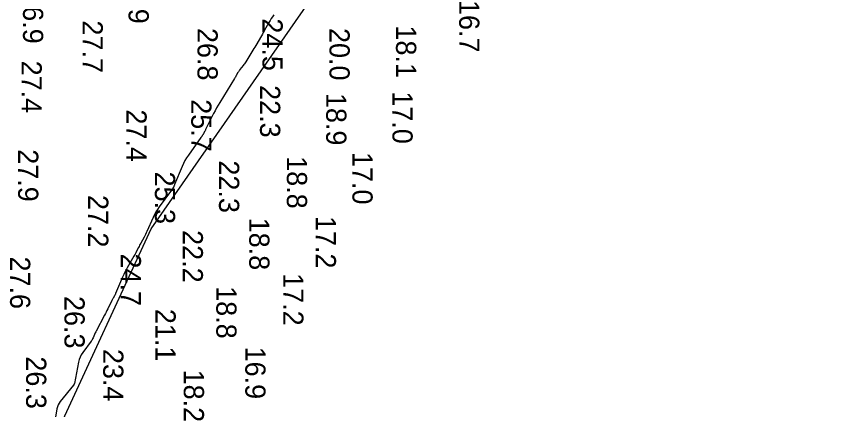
# Model space of a CAD drawing. Extents: x 1178573 to 1187098, y 693282 to 751751.
# Drawn here: x 1179535 to 1180036, y 719442 to 719686 of the extents above; entities that cross this region are included whole.
import ezdxf

# ---------------------------------------------------------------- set-up
doc = ezdxf.new("R2010")
doc.units = 0
for name, color, linetype in [('G-ANNO-PATT', 7, 'Continuous'), ('V-HYDS-MAJR', 7, 'Continuous'), ('V-HYDS-SOUN', 7, 'Continuous')]:
    doc.layers.add(name, color=color, linetype=linetype)

msp = doc.modelspace()

# ---------------------------------------------------------------- linework, layer by layer
at = {"layer": 'G-ANNO-PATT'}
msp.add_line((1179309.47, 718886.09), (1179618.07, 719554.17), dxfattribs=at)
for points in [[(1179618.07, 719554.17), (1179993.05, 720093.17), (1180976.01, 720859.17)], [(1179694.02, 719686.71), (1179693.23, 719685.58), (1179692.47, 719684.43), (1179691.74, 719683.26), (1179691.04, 719682.06), (1179688.1, 719676.84), (1179687.53, 719675.84), (1179686.96, 719674.84), (1179686.39, 719673.84), (1179685.82, 719672.84), (1179683.53, 719668.84), (1179682.95, 719667.85), (1179682.37, 719666.86), (1179681.77, 719665.88), (1179681.16, 719664.9), (1179676.64, 719657.71), (1179676.25, 719657.11), (1179675.85, 719656.52), (1179675.44, 719655.94), (1179675.01, 719655.37), (1179673.05, 719652.84), (1179672.73, 719652.41), (1179672.43, 719651.97), (1179672.14, 719651.52), (1179671.87, 719651.06), (1179670.81, 719649.2), (1179670.55, 719648.74), (1179670.27, 719648.27), (1179670, 719647.82), (1179669.72, 719647.36), (1179660.61, 719632.55), (1179659.6, 719630.86), (1179658.62, 719629.15), (1179657.68, 719627.41), (1179656.79, 719625.66), (1179651.83, 719615.67), (1179651.68, 719615.36), (1179651.52, 719615.05), (1179651.36, 719614.74), (1179651.21, 719614.44), (1179650.46, 719612.99), (1179650.35, 719612.79), (1179650.24, 719612.61), (1179650.12, 719612.42), (1179650, 719612.24), (1179649.47, 719611.53), (1179649.34, 719611.36), (1179649.21, 719611.18), (1179649.08, 719611), (1179648.96, 719610.82), (1179641.17, 719599.96), (1179640.03, 719598.26), (1179638.99, 719596.51), (1179638.06, 719594.7), (1179637.23, 719592.83), (1179632.69, 719581.73), (1179632.63, 719581.59), (1179632.57, 719581.45), (1179632.52, 719581.31), (1179632.46, 719581.17), (1179632.24, 719580.61), (1179632.18, 719580.47), (1179632.11, 719580.33), (1179632.04, 719580.2), (1179631.96, 719580.07), (1179631.3, 719579.02), (1179631.16, 719578.8), (1179631.01, 719578.59), (1179630.87, 719578.38), (1179630.72, 719578.17), (1179623.18, 719567.9), (1179622.09, 719566.33), (1179621.09, 719564.71), (1179620.18, 719563.04), (1179619.35, 719561.32), (1179615.47, 719552.58), (1179615.07, 719551.71), (1179614.65, 719550.84), (1179614.21, 719549.99), (1179613.75, 719549.14), (1179611.69, 719545.43), (1179611.32, 719544.76), (1179610.96, 719544.09), (1179610.62, 719543.41), (1179610.28, 719542.73), (1179608.94, 719539.99), (1179608.6, 719539.31), (1179608.25, 719538.64), (1179607.89, 719537.97), (1179607.51, 719537.31), (1179603.38, 719530.2), (1179602.59, 719528.79), (1179601.84, 719527.35), (1179601.14, 719525.89), (1179600.48, 719524.41), (1179596.16, 719514.23), (1179595.99, 719513.85), (1179595.81, 719513.49), (1179595.63, 719513.12), (1179595.43, 719512.77), (1179594.62, 719511.35), (1179594.42, 719510.99), (1179594.23, 719510.63), (1179594.04, 719510.27), (1179593.86, 719509.91), (1179591.28, 719504.71), (1179590.79, 719503.72), (1179590.29, 719502.74), (1179589.79, 719501.76), (1179589.28, 719500.78), (1179584.07, 719490.91), (1179583.8, 719490.39), (1179583.54, 719489.87), (1179583.3, 719489.34), (1179583.06, 719488.8), (1179582.15, 719486.65), (1179581.91, 719486.12), (1179581.64, 719485.61), (1179581.33, 719485.11), (1179581, 719484.64), (1179575.75, 719477.57), (1179574.84, 719476.2), (1179574.1, 719474.75), (1179573.54, 719473.23), (1179573.14, 719471.64), (1179570.61, 719458.44), (1179570.6, 719458.39), (1179570.58, 719458.33), (1179570.56, 719458.28), (1179570.54, 719458.23), (1179570.43, 719458.03), (1179570.41, 719457.98), (1179570.38, 719457.93), (1179570.36, 719457.88), (1179570.34, 719457.83), (1179570.22, 719457.56), (1179570.2, 719457.5), (1179570.16, 719457.45), (1179570.13, 719457.39), (1179570.09, 719457.34), (1179561.91, 719447.42), (1179561.14, 719446.37), (1179560.54, 719445.24), (1179560.09, 719444.05), (1179559.8, 719442.78), (1179558.74, 719436.33)]]:
    msp.add_lwpolyline(points, dxfattribs=at)
at = {"layer": 'V-HYDS-MAJR'}
msp.add_lwpolyline([(1179694.02, 719686.71), (1179693.23, 719685.58), (1179692.47, 719684.43), (1179691.74, 719683.26), (1179691.04, 719682.06), (1179688.1, 719676.84), (1179687.53, 719675.84), (1179686.96, 719674.84), (1179686.39, 719673.84), (1179685.82, 719672.84), (1179683.53, 719668.84), (1179682.95, 719667.85), (1179682.37, 719666.86), (1179681.77, 719665.88), (1179681.16, 719664.9), (1179676.64, 719657.71), (1179676.25, 719657.11), (1179675.85, 719656.52), (1179675.44, 719655.94), (1179675.01, 719655.37), (1179673.05, 719652.84), (1179672.73, 719652.41), (1179672.43, 719651.97), (1179672.14, 719651.52), (1179671.87, 719651.06), (1179670.81, 719649.2), (1179670.55, 719648.74), (1179670.27, 719648.27), (1179670, 719647.82), (1179669.72, 719647.36), (1179660.61, 719632.55), (1179659.6, 719630.86), (1179658.62, 719629.15), (1179657.68, 719627.41), (1179656.79, 719625.66), (1179651.83, 719615.67), (1179651.68, 719615.36), (1179651.52, 719615.05), (1179651.36, 719614.74), (1179651.21, 719614.44), (1179650.46, 719612.99), (1179650.35, 719612.79), (1179650.24, 719612.61), (1179650.12, 719612.42), (1179650, 719612.24), (1179649.47, 719611.53), (1179649.34, 719611.36), (1179649.21, 719611.18), (1179649.08, 719611), (1179648.96, 719610.82), (1179641.17, 719599.96), (1179640.03, 719598.26), (1179638.99, 719596.51), (1179638.06, 719594.7), (1179637.23, 719592.83), (1179632.69, 719581.73), (1179632.63, 719581.59), (1179632.57, 719581.45), (1179632.52, 719581.31), (1179632.46, 719581.17), (1179632.24, 719580.61), (1179632.18, 719580.47), (1179632.11, 719580.33), (1179632.04, 719580.2), (1179631.96, 719580.07), (1179631.3, 719579.02), (1179631.16, 719578.8), (1179631.01, 719578.59), (1179630.87, 719578.38), (1179630.72, 719578.17), (1179623.18, 719567.9), (1179622.09, 719566.33), (1179621.09, 719564.71), (1179620.18, 719563.04), (1179619.35, 719561.32), (1179615.47, 719552.58), (1179615.07, 719551.71), (1179614.65, 719550.84), (1179614.21, 719549.99), (1179613.75, 719549.14), (1179611.69, 719545.43), (1179611.32, 719544.76), (1179610.96, 719544.09), (1179610.62, 719543.41), (1179610.28, 719542.73), (1179608.94, 719539.99), (1179608.6, 719539.31), (1179608.25, 719538.64), (1179607.89, 719537.97), (1179607.51, 719537.31), (1179603.38, 719530.2), (1179602.59, 719528.79), (1179601.84, 719527.35), (1179601.14, 719525.89), (1179600.48, 719524.41), (1179596.16, 719514.23), (1179595.99, 719513.85), (1179595.81, 719513.49), (1179595.63, 719513.12), (1179595.43, 719512.77), (1179594.62, 719511.35), (1179594.42, 719510.99), (1179594.23, 719510.63), (1179594.04, 719510.27), (1179593.86, 719509.91), (1179591.28, 719504.71), (1179590.79, 719503.72), (1179590.29, 719502.74), (1179589.79, 719501.76), (1179589.28, 719500.78), (1179584.07, 719490.91), (1179583.8, 719490.39), (1179583.54, 719489.87), (1179583.3, 719489.34), (1179583.06, 719488.8), (1179582.15, 719486.65), (1179581.91, 719486.12), (1179581.64, 719485.61), (1179581.33, 719485.11), (1179581, 719484.64), (1179575.75, 719477.57), (1179574.84, 719476.2), (1179574.1, 719474.75), (1179573.54, 719473.23), (1179573.14, 719471.64), (1179570.61, 719458.44), (1179570.6, 719458.39), (1179570.58, 719458.33), (1179570.56, 719458.28), (1179570.54, 719458.23), (1179570.43, 719458.03), (1179570.41, 719457.98), (1179570.38, 719457.93), (1179570.36, 719457.88), (1179570.34, 719457.83), (1179570.22, 719457.56), (1179570.2, 719457.5), (1179570.16, 719457.45), (1179570.13, 719457.39), (1179570.09, 719457.34), (1179561.91, 719447.42), (1179561.14, 719446.37), (1179560.54, 719445.24), (1179560.09, 719444.05), (1179559.8, 719442.78), (1179558.74, 719436.33)], dxfattribs=at)

# ---------------------------------------------------------------- texts
at = {"layer": 'V-HYDS-SOUN'}
for s, p in [('27.9 ', (1179604.17, 719713.79)), ('26.9 ', (1179538.82, 719701.43)), ('16.7 ', (1179808.79, 719695.98)), ('27.7 ', (1179575.72, 719683.31)), ('24.5 ', (1179687.05, 719684.61)), ('26.8 ', (1179646.83, 719678.66)), ('20.0 ', (1179728.51, 719678.63)), ('18.1 ', (1179769.7, 719680.22)), ('27.4 ', (1179537.92, 719658.42)), ('22.3 ', (1179685.53, 719643.26)), ('18.9 ', (1179726.48, 719638.43)), ('17.0 ', (1179767.48, 719639.43)), ('25.7 ', (1179642.94, 719634.53)), ('27.4 ', (1179602.85, 719628.21)), ('27.9 ', (1179535.8, 719603.56)), ('22.3 ', (1179660.14, 719596.63)), ('18.8 ', (1179702.14, 719599.26)), ('17.0 ', (1179742.71, 719601.86)), ('25.3 ', (1179620.47, 719589.75)), ('27.2 ', (1179579.15, 719575.24)), ('17.2 ', (1179720.03, 719562.25)), ('18.8 ', (1179678.85, 719561.17)), ('22.2 ', (1179637.68, 719553.46)), ('27.6 ', (1179530.81, 719537.12)), ('24.7 ', (1179599.34, 719538.99)), ('17.2 ', (1179699.89, 719526.82)), ('18.8 ', (1179658.47, 719518.75)), ('26.3 ', (1179564.5, 719512.65)), ('21.1 ', (1179620.81, 719504.7)), ('23.4 ', (1179588.45, 719479.88)), ('16.9 ', (1179676.42, 719481.31)), ('26.3 ', (1179540.75, 719475.28)), ('18.2 ', (1179638.34, 719467.07))]:
    msp.add_text(s, height=12.5, rotation=270, dxfattribs=at).set_placement(p)

doc.saveas('drawing.dxf')
